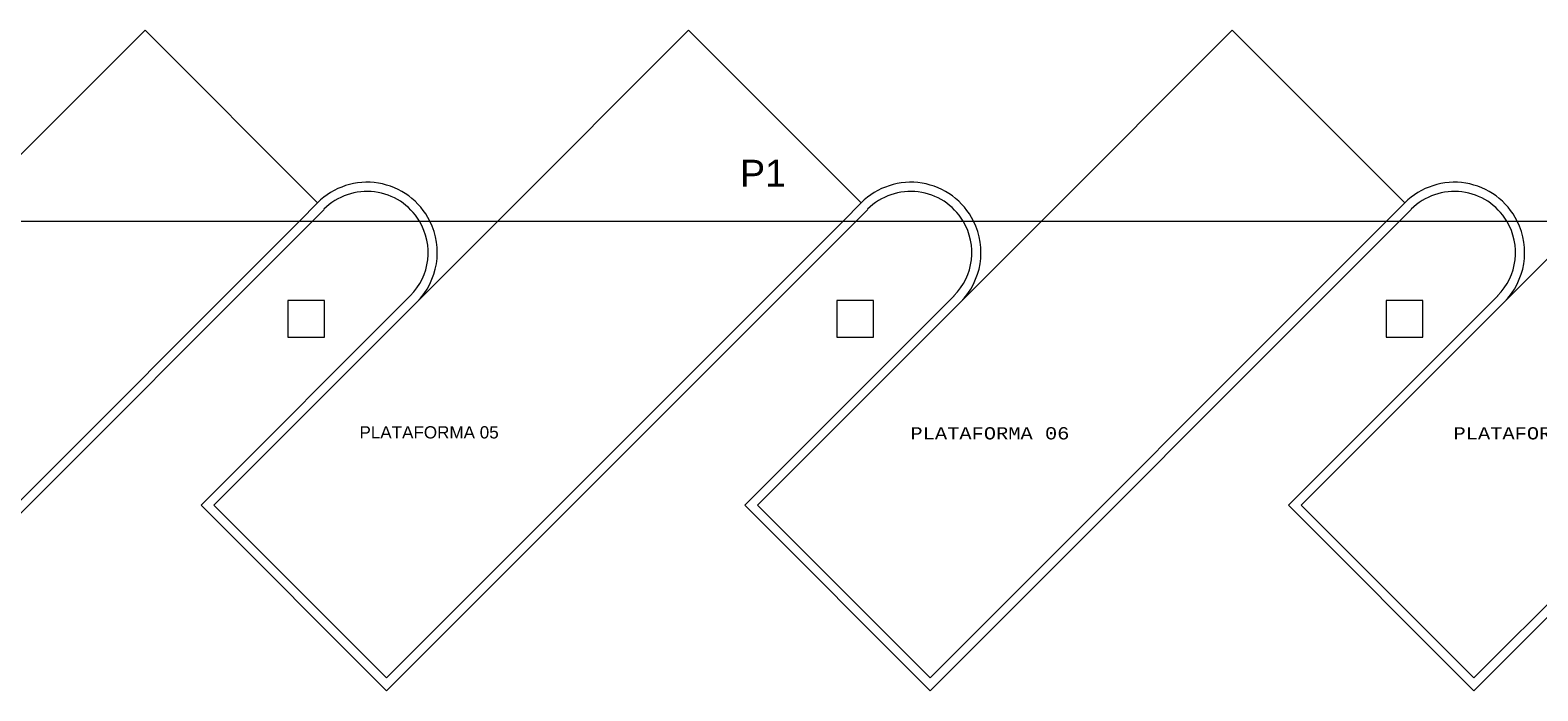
# Model space of a CAD drawing. Header units: feet. Extents: x 8 to 127, y 6 to 90.
# Tile 479 of 538: x 42.1 to 54.46, y 65.63 to 71.04. Entities that reach past the tile are written whole.
import ezdxf

# ---------------------------------------------------------------- set-up
doc = ezdxf.new("R2010")
doc.units = ezdxf.units.FT
doc.header["$MEASUREMENT"] = 0
doc.linetypes.add('HIDDENX2', pattern=[1.905, 1.27, -0.635])
for name, color, linetype in [('20', 252, 'Continuous'), ('FINA', 7, 'Continuous'), ('Projeção', 252, 'HIDDENX2'), ('texto', 7, 'Continuous')]:
    doc.layers.add(name, color=color, linetype=linetype)
doc.layers.add('4 Telha lateral', color=7, linetype='Continuous', lineweight=25)
doc.layers.add('Textos', color=7, linetype='Continuous', lineweight=9)
doc.styles.add('Arial', font='arial.ttf')
doc.styles.add('CourierNew', font='cour.ttf')

msp = doc.modelspace()

# ---------------------------------------------------------------- linework, layer by layer
at = {"layer": '20', "lineweight": 5}
for p, q in [((41.481, 69.473), (43.045, 71.036)), ((43.045, 71.036), (44.459, 69.622)), ((45.936, 69.473), (47.499, 71.036)), ((47.499, 71.036), (48.914, 69.622)), ((50.391, 69.473), (51.954, 71.036)), ((51.954, 71.036), (53.368, 69.622)), ((44.31, 69.473), (44.459, 69.622)), ((44.416, 69.473), (44.512, 69.569)), ((48.765, 69.473), (48.914, 69.622)), ((48.871, 69.473), (48.967, 69.569)), ((53.219, 69.473), (53.368, 69.622)), ((53.325, 69.473), (53.421, 69.569)), ((53.325, 69.473), (53.421, 69.569)), ((40.57, 65.733), (44.31, 69.473)), ((40.57, 65.627), (44.416, 69.473)), ((43.61, 67.147), (45.936, 69.473)), ((45.025, 65.733), (48.765, 69.473)), ((45.025, 65.627), (48.871, 69.473)), ((48.065, 67.147), (50.391, 69.473)), ((49.479, 65.627), (53.325, 69.473)), ((49.479, 65.733), (53.219, 69.473)), ((49.479, 65.627), (53.325, 69.473)), ((52.52, 67.147), (54.846, 69.473)), ((53.934, 65.627), (57.78, 69.473)), ((53.934, 65.733), (57.674, 69.473)), ((43.504, 67.147), (45.219, 68.862)), ((47.959, 67.147), (49.674, 68.862)), ((52.414, 67.147), (54.129, 68.862)), ((43.504, 67.147), (45.025, 65.627)), ((43.61, 67.147), (45.025, 65.733)), ((47.959, 67.147), (49.479, 65.627)), ((48.065, 67.147), (49.479, 65.733)), ((52.414, 67.147), (53.934, 65.627)), ((52.52, 67.147), (53.934, 65.733))]:
    msp.add_line(p, q, dxfattribs=at)
for centre, radius, start, end in [((44.865, 69.216), 0.575, 26.5948, 135), ((44.865, 69.216), 0.5, 30.9859, 135), ((49.32, 69.216), 0.575, 26.599, 135), ((49.32, 69.216), 0.5, 30.991, 135), ((53.775, 69.216), 0.575, 26.6032, 135), ((53.775, 69.216), 0.5, 30.996, 135), ((44.865, 69.216), 0.5, 315, 30.9859), ((44.865, 69.216), 0.575, 315, 26.5948), ((49.32, 69.216), 0.5, 315, 30.991), ((49.32, 69.216), 0.575, 315, 26.599), ((53.775, 69.216), 0.5, 315, 30.996), ((53.775, 69.216), 0.575, 315, 26.6032)]:
    msp.add_arc(centre, radius, start, end, dxfattribs=at)
at = {"layer": '4 Telha lateral', "lineweight": 5}
msp.add_line((23.315, 69.473), (62.415, 69.473), dxfattribs=at)
at = {"layer": 'FINA', "linetype": 'Continuous', "lineweight": 5}
for p, q in [((44.515, 68.823), (44.215, 68.823)), ((44.215, 68.823), (44.215, 68.523)), ((44.515, 68.523), (44.515, 68.823)), ((49.015, 68.823), (48.715, 68.823)), ((48.715, 68.823), (48.715, 68.523)), ((49.015, 68.523), (49.015, 68.823)), ((53.515, 68.823), (53.215, 68.823)), ((53.215, 68.823), (53.215, 68.523)), ((53.515, 68.523), (53.515, 68.823)), ((44.215, 68.523), (44.515, 68.523)), ((48.715, 68.523), (49.015, 68.523)), ((53.215, 68.523), (53.515, 68.523))]:
    msp.add_line(p, q, dxfattribs=at)
at = {"layer": 'Projeção', "lineweight": 5}
msp.add_line((23.315, 69.473), (62.415, 69.473), dxfattribs=at)

# ---------------------------------------------------------------- texts
at = {"layer": 'texto', "lineweight": 5, "char_height": 0.1, "attachment_point": 7, "line_spacing_factor": 0.9}
for s, insert, width, style in [('PLATAFORMA 05', (44.802, 67.692), 2.28277, 'Arial'), ('PLATAFORMA 06', (49.317, 67.684), 2.73088, 'CourierNew'), ('PLATAFORMA 07', (53.767, 67.684), 2.73088, 'CourierNew')]:
    msp.add_mtext(s, dxfattribs=dict(at, insert=insert, width=width, style=style))
at = {"layer": 'Textos', "insert": (48.109, 69.755), "char_height": 0.22, "width": 0.75189, "attachment_point": 8, "line_spacing_factor": 0.6, "style": 'Arial'}
msp.add_mtext('P1', dxfattribs=at)

doc.saveas('drawing.dxf')
